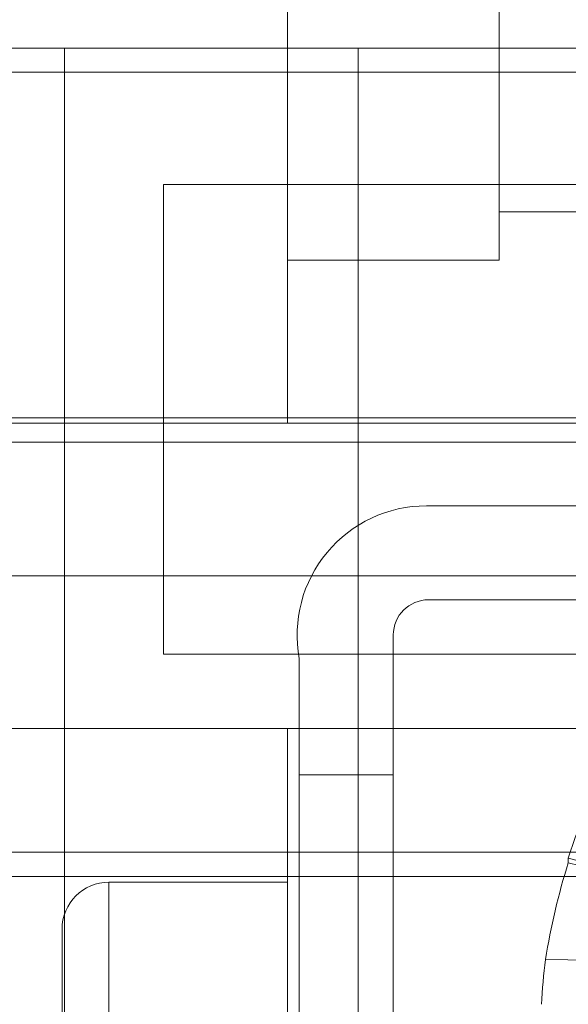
# Model space of a CAD drawing. Header units: inches. Extents: x 1 to 109, y 1 to 85.
# Tile 580 of 656: x 87.99 to 88.184, y 24.457 to 24.807. Entities that reach past the tile are written whole.
import ezdxf

# ---------------------------------------------------------------- set-up
doc = ezdxf.new("R2010")
doc.units = ezdxf.units.IN
doc.header["$MEASUREMENT"] = 0

msp = doc.modelspace()

# ---------------------------------------------------------------- linework, layer by layer
at = {"color": 7, "linetype": 'Continuous', "lineweight": 15, "ltscale": 5}
for p, q in [((88.08482411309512, 24.6635217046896), (88.08482411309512, 24.99393837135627)), ((88.08482411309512, 24.72143837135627), (88.08482411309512, 24.92968501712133)), ((88.08482411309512, 24.72143837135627), (88.08482411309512, 24.92968501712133)), ((88.15982411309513, 24.72143837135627), (88.15982411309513, 24.92968501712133)), ((88.15982411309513, 24.72143837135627), (88.15982411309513, 24.92968501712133)), ((88.15982411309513, 24.7385217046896), (88.15982411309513, 24.91260313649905)), ((88.15982411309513, 24.7385217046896), (88.15982411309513, 24.91260313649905)), ((87.90149077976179, 24.79668837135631), (88.42232411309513, 24.79668837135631)), ((88.00565744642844, 24.79668837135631), (88.00565744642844, 23.96335503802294)), ((88.10982411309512, 24.79668837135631), (88.10982411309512, 23.96335503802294)), ((87.79732411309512, 24.78810503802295), (88.10982411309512, 24.78810503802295)), ((88.00565744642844, 24.78810503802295), (88.00565744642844, 23.95477170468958)), ((88.10982411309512, 24.78810503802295), (88.10982411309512, 23.95477170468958)), ((88.10982411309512, 24.78810503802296), (88.21399077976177, 24.78810503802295)), ((88.04080915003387, 24.74827170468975), (88.20747581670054, 24.74827170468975)), ((88.04080915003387, 24.58160503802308), (88.04080915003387, 24.74827170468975)), ((88.15982411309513, 24.73852170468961), (88.39732411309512, 24.73852170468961)), ((88.15982411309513, 24.73852170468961), (88.39732411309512, 24.73852170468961)), ((88.08482411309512, 24.72143837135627), (88.15982411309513, 24.72143837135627)), ((88.08482411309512, 24.72143837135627), (88.15982411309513, 24.72143837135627)), ((88.39732411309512, 24.66352170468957), (87.88899077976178, 24.66352170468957)), ((88.00565744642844, 24.66543837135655), (87.90149077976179, 24.66543837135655)), ((88.00565744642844, 24.66543837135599), (87.90149077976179, 24.66543837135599)), ((88.10982411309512, 24.66543837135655), (88.00565744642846, 24.66543837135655)), ((88.10982411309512, 24.665438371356), (88.00565744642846, 24.665438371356)), ((88.00565744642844, 24.665438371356), (88.00565744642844, 24.51127170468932)), ((88.00565744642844, 24.66543837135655), (88.00565744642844, 24.51127170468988)), ((88.39732411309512, 24.6635217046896), (88.08482411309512, 24.6635217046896)), ((88.21399077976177, 24.665438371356), (88.10982411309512, 24.665438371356)), ((88.21399077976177, 24.66543837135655), (88.10982411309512, 24.66543837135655)), ((88.10982411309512, 24.665438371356), (88.10982411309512, 24.51127170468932)), ((88.10982411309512, 24.66543837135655), (88.10982411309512, 24.51127170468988)), ((88.00565744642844, 24.65685503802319), (87.90149077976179, 24.65685503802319)), ((88.00565744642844, 24.65685503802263), (87.90149077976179, 24.65685503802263)), ((88.10982411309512, 24.65685503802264), (88.00565744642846, 24.65685503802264)), ((88.10982411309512, 24.65685503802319), (88.00565744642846, 24.65685503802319)), ((88.00565744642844, 24.65685503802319), (88.00565744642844, 24.50268837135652)), ((88.00565744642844, 24.65685503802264), (88.00565744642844, 24.50268837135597)), ((88.21399077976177, 24.65685503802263), (88.10982411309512, 24.65685503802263)), ((88.21399077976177, 24.6568550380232), (88.10982411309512, 24.6568550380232)), ((88.10982411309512, 24.6568550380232), (88.10982411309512, 24.50268837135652)), ((88.10982411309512, 24.65685503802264), (88.10982411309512, 24.50268837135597)), ((88.13406017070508, 24.63418837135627), (88.20149077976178, 24.63418837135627)), ((88.39732411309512, 24.6093550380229), (87.88899077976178, 24.6093550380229)), ((88.20149077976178, 24.60085503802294), (88.13482411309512, 24.60085503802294)), ((88.12232411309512, 24.58835503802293), (88.12232411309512, 24.34668837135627)), ((88.20747581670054, 24.58160503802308), (88.04080915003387, 24.58160503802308)), ((88.08899077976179, 24.34668837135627), (88.08899077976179, 24.5800217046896)), ((88.39732411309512, 24.55518837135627), (87.88899077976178, 24.55518837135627)), ((88.08482411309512, 24.4194039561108), (88.08482411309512, 24.55518837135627)), ((88.08482411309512, 24.55518837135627), (88.39732411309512, 24.55518837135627)), ((88.08899077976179, 24.5387717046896), (88.08899077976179, 24.3962717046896)), ((88.08899077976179, 24.3962717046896), (88.08899077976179, 24.5387717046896)), ((88.08899077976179, 24.5387717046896), (88.08899077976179, 24.3962717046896)), ((88.08899077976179, 24.3962717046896), (88.08899077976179, 24.5387717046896)), ((88.08899077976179, 24.5387717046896), (88.08899077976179, 24.3962717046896)), ((88.08899077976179, 24.3962717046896), (88.08899077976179, 24.5387717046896)), ((88.12232411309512, 24.5387717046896), (88.08899077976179, 24.5387717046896)), ((88.12232411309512, 24.3962717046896), (88.12232411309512, 24.5387717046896)), ((88.12232411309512, 24.5387717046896), (88.12232411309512, 24.3962717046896)), ((88.12232411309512, 24.3962717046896), (88.12232411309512, 24.5387717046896)), ((88.12232411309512, 24.5387717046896), (88.12232411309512, 24.3962717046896)), ((88.12232411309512, 24.3962717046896), (88.12232411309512, 24.5387717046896)), ((88.12232411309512, 24.5387717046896), (88.12232411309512, 24.3962717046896)), ((87.90149077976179, 24.51127170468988), (88.00565744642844, 24.51127170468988)), ((87.90149077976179, 24.51127170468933), (88.00565744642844, 24.51127170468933)), ((88.00565744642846, 24.51127170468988), (88.10982411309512, 24.51127170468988)), ((88.00565744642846, 24.51127170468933), (88.10982411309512, 24.51127170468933)), ((88.10982411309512, 24.51127170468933), (88.21399077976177, 24.51127170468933)), ((88.10982411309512, 24.51127170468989), (88.21399077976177, 24.51127170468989)), ((88.26686577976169, 24.48707032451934), (88.18438177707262, 24.50917184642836)), ((88.18438177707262, 24.50752242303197), (88.18438177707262, 24.50915140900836)), ((88.26686577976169, 24.4863949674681), (88.18438177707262, 24.50752242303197)), ((88.26686577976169, 24.4863949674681), (88.18438177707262, 24.50752242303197)), ((87.90149077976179, 24.50268837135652), (88.00565744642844, 24.50268837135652)), ((87.90149077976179, 24.50268837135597), (88.00565744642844, 24.50268837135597)), ((88.00565744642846, 24.50268837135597), (88.10982411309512, 24.50268837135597)), ((88.00565744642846, 24.50268837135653), (88.10982411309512, 24.50268837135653)), ((88.10982411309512, 24.50268837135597), (88.21399077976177, 24.50268837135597)), ((88.10982411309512, 24.50268837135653), (88.21399077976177, 24.50268837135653)), ((88.08482411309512, 24.50060503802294), (88.02149077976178, 24.50060503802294)), ((88.08482411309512, 24.50060503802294), (88.02149077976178, 24.50060503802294)), ((88.02149077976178, 24.30927187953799), (88.02149077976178, 24.50057324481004)), ((88.02149077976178, 24.30927187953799), (88.02149077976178, 24.50057324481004)), ((88.08482411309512, 24.21396038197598), (88.08482411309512, 24.50058302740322)), ((88.08482411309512, 24.21396038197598), (88.08482411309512, 24.50058302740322)), ((88.00482411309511, 24.31814247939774), (88.00482411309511, 24.48389591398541)), ((88.00482411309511, 24.31814247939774), (88.00482411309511, 24.48389591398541)), ((88.26686577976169, 24.47161140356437), (88.17632442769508, 24.47318705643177))]:
    msp.add_line(p, q, dxfattribs=at)
at = {"color": 7, "linetype": 'Continuous', "lineweight": 15, "ltscale": 25}
for centre, radius, start, end in [((88.13406017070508, 24.58835503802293), 0.04583333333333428, 90, 190.4756816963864), ((88.13406017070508, 24.58835503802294), 0.04583333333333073, 90, 190.4756816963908), ((88.13482411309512, 24.58835503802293), 0.01250000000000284, 90, 180), ((88.13482411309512, 24.58835503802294), 0.01250000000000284, 90, 180), ((88.4182996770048, 24.43418837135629), 0.2456422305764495, 143.1138124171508, 162.226504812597), ((88.41960508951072, 24.43421038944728), 0.2463831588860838, 162.6893137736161, 170.8978373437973), ((88.02149077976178, 24.48393837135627), 0.01666666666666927, 90, 180), ((88.02149077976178, 24.48393837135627), 0.01666666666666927, 90, 180), ((88.38329855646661, 24.44580175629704), 0.208777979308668, 172.4628223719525, 176.851478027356)]:
    msp.add_arc(centre, radius, start, end, dxfattribs=at)

doc.saveas('drawing.dxf')
